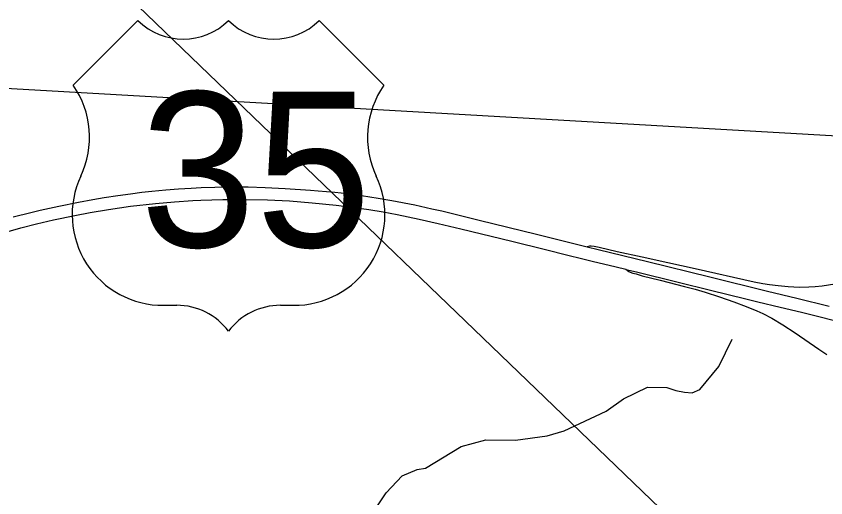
# Model space of a CAD drawing. Extents: x -49 to -8.2, y 9.4 to 23.5.
# Drawn here: x -44.909 to -44.394, y 19.149 to 19.456 of the extents above; entities that cross this region are included whole.
import ezdxf

# ---------------------------------------------------------------- set-up
doc = ezdxf.new("R2010")
doc.units = 0
for name, color, linetype in [('GM_X_Interchange_Ramps', 7, 'Continuous'), ('GM_X_Minor_River', 7, 'Continuous'), ('GM_X_Township', 7, 'Continuous'), ('GM_X_US_Route', 7, 'Continuous'), ('GM_X_US_Shield', 7, 'Continuous'), ('SC_Scratch1', 7, 'Continuous')]:
    doc.layers.add(name, color=color, linetype=linetype)

msp = doc.modelspace()

# ---------------------------------------------------------------- linework, layer by layer
at = {"layer": 'GM_X_Interchange_Ramps'}
for points in [[(-44.35635257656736, 19.289232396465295), (-44.364582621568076, 19.28850850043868), (-44.37780537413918, 19.286656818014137), (-44.39248213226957, 19.284336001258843), (-44.39649928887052, 19.28380783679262), (-44.40097936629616, 19.283348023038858), (-44.40513011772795, 19.283149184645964), (-44.41105798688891, 19.282953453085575), (-44.418172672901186, 19.283282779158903), (-44.424498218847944, 19.2838730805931), (-44.430096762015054, 19.284534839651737), (-44.434312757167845, 19.28532397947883), (-44.439849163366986, 19.286377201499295), (-44.47745757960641, 19.294802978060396), (-44.49475962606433, 19.298624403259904), (-44.51119486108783, 19.302187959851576), (-44.526965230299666, 19.305686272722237), (-44.53850407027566, 19.30831156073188), (-44.54155499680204, 19.308923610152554), (-44.54350920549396, 19.309165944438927), (-44.544546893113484, 19.309165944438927), (-44.54614692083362, 19.308836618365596)], [(-44.521581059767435, 19.29448607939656), (-44.52047502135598, 19.293647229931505), (-44.51965481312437, 19.293053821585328), (-44.51866683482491, 19.29260954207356), (-44.51712273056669, 19.292103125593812), (-44.51497589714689, 19.291500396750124), (-44.51100534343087, 19.29042231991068), (-44.49957524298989, 19.28746770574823), (-44.48419944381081, 19.283621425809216), (-44.477302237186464, 19.28175731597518), (-44.47103882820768, 19.279930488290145), (-44.4618736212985, 19.276972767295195), (-44.45278297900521, 19.273778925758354), (-44.44493507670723, 19.270811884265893), (-44.4380502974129, 19.267941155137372), (-44.43438732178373, 19.266247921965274), (-44.42855265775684, 19.263330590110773), (-44.42159952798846, 19.259223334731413), (-44.41381997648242, 19.254087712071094), (-44.39875796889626, 19.243636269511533), (-44.39361302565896, 19.240150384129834)]]:
    msp.add_lwpolyline(points, dxfattribs=at)
at = {"layer": 'GM_X_Minor_River'}
msp.add_lwpolyline([(-44.7098661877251, 19.096035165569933), (-44.69416543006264, 19.113687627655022), (-44.6881786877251, 19.130669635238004), (-44.673962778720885, 19.152251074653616), (-44.66392111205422, 19.162894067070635), (-44.65437281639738, 19.167087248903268), (-44.64905179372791, 19.167940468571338), (-44.62626202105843, 19.181577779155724), (-44.610648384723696, 19.185851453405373), (-44.59170330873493, 19.185695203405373), (-44.57156789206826, 19.188557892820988), (-44.56071372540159, 19.19158819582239), (-44.533962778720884, 19.204204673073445), (-44.52302338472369, 19.211982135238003), (-44.50773171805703, 19.219490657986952), (-44.49542016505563, 19.21926622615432), (-44.489771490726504, 19.2172643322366), (-44.484104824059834, 19.21621130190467), (-44.47918342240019, 19.21593194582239), (-44.474410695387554, 19.21793383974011), (-44.46221467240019, 19.23252569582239), (-44.45375444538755, 19.250036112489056)], dxfattribs=at)
at = {"layer": 'GM_X_Township'}
for points in [[(-45.23665158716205, 19.487392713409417), (-45.23826979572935, 19.42819185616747), (-45.18646799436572, 19.425221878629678), (-44.37214487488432, 19.378533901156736), (-44.1381081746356, 19.365115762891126), (-43.38491668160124, 19.297441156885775), (-42.91759109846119, 19.255451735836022), (-42.2624206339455, 19.19658436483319), (-42.18784665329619, 20.021578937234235)], [(-45.18646799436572, 19.425221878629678), (-44.37214487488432, 19.378533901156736), (-44.1381081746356, 19.365115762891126), (-43.38491668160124, 19.297441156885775)]]:
    msp.add_lwpolyline(points, dxfattribs=at)
at = {"layer": 'GM_X_US_Route'}
for points in [[(-44.911344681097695, 19.327816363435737), (-44.900222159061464, 19.330680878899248), (-44.894182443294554, 19.332119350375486), (-44.88236087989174, 19.334732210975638), (-44.869886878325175, 19.33725497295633), (-44.86072477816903, 19.33892335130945), (-44.85337086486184, 19.340119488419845), (-44.8447711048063, 19.34138708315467), (-44.83678650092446, 19.342558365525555), (-44.82939841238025, 19.34349352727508), (-44.82322510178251, 19.344133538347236), (-44.81426494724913, 19.345003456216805), (-44.806218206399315, 19.345618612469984), (-44.79816835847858, 19.34619959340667), (-44.79165640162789, 19.346500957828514), (-44.78297275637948, 19.346839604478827), (-44.77521495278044, 19.34697630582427), (-44.76683577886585, 19.346985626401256), (-44.76187103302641, 19.34694213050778), (-44.751009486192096, 19.34666251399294), (-44.73829936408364, 19.346025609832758), (-44.722187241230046, 19.344916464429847), (-44.71723492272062, 19.344525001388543), (-44.70672755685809, 19.34354634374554), (-44.69870567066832, 19.34266399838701), (-44.68978279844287, 19.341502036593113), (-44.67905173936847, 19.339815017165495), (-44.6704923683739, 19.338311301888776), (-44.65586842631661, 19.33544367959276), (-44.64494163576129, 19.33309179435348), (-44.638588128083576, 19.33162846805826), (-44.61474927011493, 19.325803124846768), (-44.578256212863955, 19.31677461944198), (-44.54614692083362, 19.308836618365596), (-44.53904776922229, 19.307081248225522), (-44.50765305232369, 19.299435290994), (-44.46813703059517, 19.289689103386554), (-44.43133328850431, 19.280623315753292), (-44.41261762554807, 19.276053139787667), (-44.39209377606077, 19.271054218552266)], [(-44.92080193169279, 19.316752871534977), (-44.90643896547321, 19.320810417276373), (-44.89650325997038, 19.323376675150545), (-44.8856013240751, 19.32592739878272), (-44.872213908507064, 19.32874531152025), (-44.8624366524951, 19.330593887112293), (-44.850782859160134, 19.33254809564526), (-44.836624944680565, 19.334579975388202), (-44.82087010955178, 19.336388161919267), (-44.808796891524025, 19.337543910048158), (-44.79700328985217, 19.33830819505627), (-44.79203233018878, 19.338544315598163), (-44.778045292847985, 19.33892335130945), (-44.76311998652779, 19.338932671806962), (-44.749443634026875, 19.3386188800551), (-44.735465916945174, 19.33798508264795), (-44.72120236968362, 19.336907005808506), (-44.7057364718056, 19.33533493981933), (-44.69616737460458, 19.33414812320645), (-44.685088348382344, 19.33254809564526), (-44.675888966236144, 19.330991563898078), (-44.66702823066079, 19.329320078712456), (-44.65301944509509, 19.326443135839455), (-44.6408871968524, 19.323712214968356), (-44.62639374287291, 19.320170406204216), (-44.59410114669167, 19.31229764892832), (-44.572679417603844, 19.307028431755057), (-44.558496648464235, 19.303548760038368), (-44.549747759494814, 19.301401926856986), (-44.54281637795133, 19.299665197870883), (-44.527732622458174, 19.295968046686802), (-44.521581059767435, 19.29448607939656), (-44.521388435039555, 19.2944394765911), (-44.51475220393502, 19.29280527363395), (-44.488207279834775, 19.28626535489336), (-44.46770517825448, 19.281213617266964), (-44.44509352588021, 19.27560264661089), (-44.437543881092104, 19.273785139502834), (-44.42334557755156, 19.270401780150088), (-44.409734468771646, 19.267186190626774), (-44.40039217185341, 19.264837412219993), (-44.37628301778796, 19.258800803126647)]]:
    msp.add_lwpolyline(points, dxfattribs=at)
at = {"layer": 'GM_X_US_Shield'}
for p, q in [((-44.83199028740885, 19.45284848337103), (-44.87318910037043, 19.41164967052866)), ((-44.67543479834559, 19.41164967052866), (-44.71663361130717, 19.45284848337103)), ((-44.81551076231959, 19.27157370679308), (-44.807270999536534, 19.27157370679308)), ((-44.74135289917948, 19.27157370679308), (-44.73311313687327, 19.27157370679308))]:
    msp.add_line(p, q, dxfattribs=at)
for centre, radius, start, end in [((-44.80315111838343, 19.482270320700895), 0.04119881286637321, 225.57299599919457, 314.4270040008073), ((-44.74547278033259, 19.482270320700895), 0.04119881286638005, 225.57299599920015, 314.4270040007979), ((-44.92043589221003, 19.37856596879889), 0.057678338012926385, 334.5471236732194, 35.000929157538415), ((-44.62818800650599, 19.37856596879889), 0.057678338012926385, 144.99907084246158, 205.4528763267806), ((-44.81615327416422, 19.32924846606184), 0.057678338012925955, 154.8319194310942, 270.63826363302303), ((-44.732470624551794, 19.32924846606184), 0.057678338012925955, 269.36173636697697, 25.168080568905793), ((-44.807270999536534, 19.230374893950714), 0.04119881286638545, 36.86989764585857, 89.99999993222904), ((-44.74135289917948, 19.230374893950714), 0.04119881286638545, 90.00000006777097, 143.13010235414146)]:
    msp.add_arc(centre, radius, start, end, dxfattribs=at)
at = {"layer": 'SC_Scratch1'}
msp.add_line((-49.03536048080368, 23.509702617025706), (-36.43741135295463, 11.379238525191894), dxfattribs=at)

# ---------------------------------------------------------------- texts
at = {"layer": 'GM_X_US_Shield'}
msp.add_text('35', height=0.09887715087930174, dxfattribs=at).set_placement((-44.8305935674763, 19.308652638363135))

doc.saveas('drawing.dxf')
